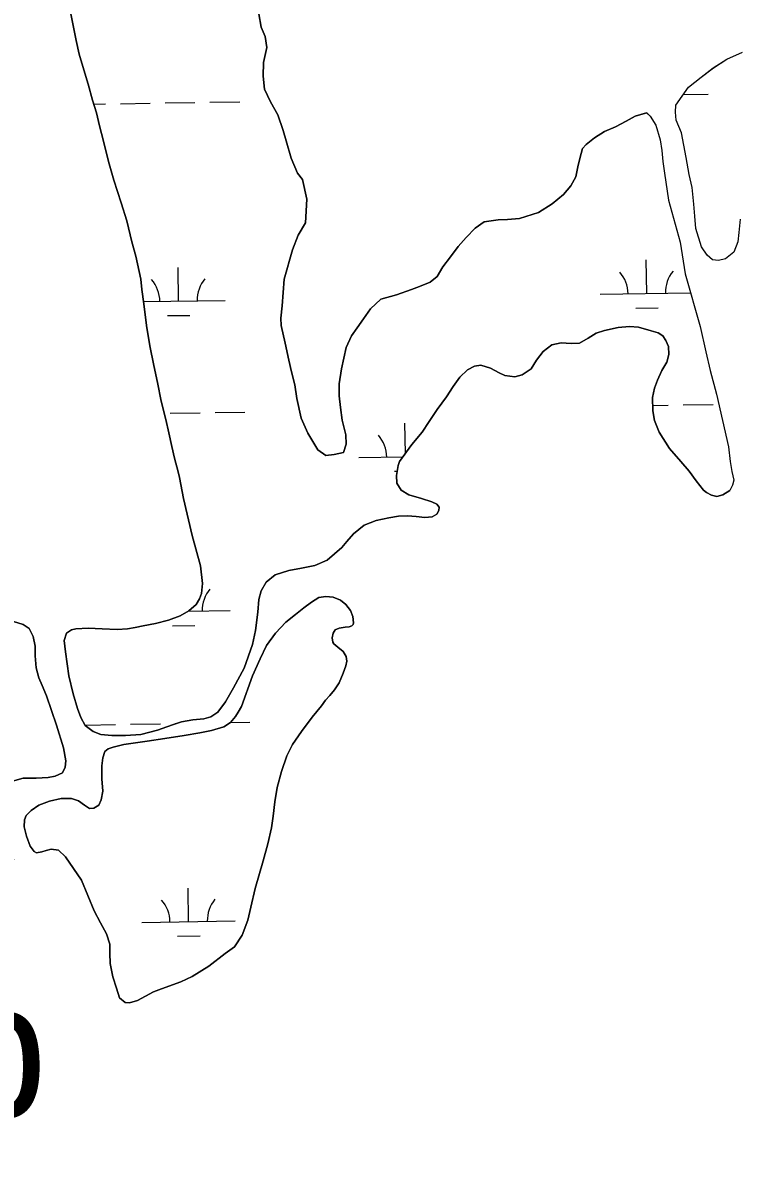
# Model space of a CAD drawing. Extents: x 3855477 to 3893699, y 299188 to 325115.
# Drawn here: x 3872623 to 3873391, y 318148 to 319366 of the extents above; entities that cross this region are included whole.
import ezdxf

# ---------------------------------------------------------------- set-up
doc = ezdxf.new("R2010")
doc.units = 0
for name, color, linetype in [('V-TOPO-GNAM-IDEN', 7, 'Continuous'), ('V-TOPO-SHOR', 7, 'Continuous'), ('V-WETL-SWMP', 7, 'Continuous')]:
    doc.layers.add(name, color=color, linetype=linetype)

msp = doc.modelspace()

# ---------------------------------------------------------------- linework, layer by layer
at = {"layer": 'V-TOPO-SHOR'}
for points in [[(3872674.6, 319376.9), (3872677.5, 319362.6), (3872680.5, 319346.4), (3872683.9, 319331.7), (3872688.9, 319315.1), (3872693.5, 319299.7), (3872698.1, 319282.6), (3872702.3, 319268.8), (3872705.6, 319254.9), (3872709.8, 319238.7), (3872715.3, 319216.9), (3872721.1, 319196.8), (3872729, 319172.6), (3872734.8, 319153.3), (3872740.3, 319130.7), (3872744.5, 319115.3), (3872750, 319090.7), (3872750.9, 319079.6), (3872753.1, 319064.1), (3872756.2, 319041.1), (3872759.7, 319019.3), (3872764, 318998), (3872767.8, 318979.7), (3872771.6, 318959.9), (3872776.7, 318940.1), (3872780, 318925.9), (3872783, 318911.2), (3872786, 318898.6), (3872789.8, 318883.9), (3872791.4, 318878), (3872795.8, 318855.5)], [(3873292.1, 319268.9), (3873279.8, 319265.5), (3873270.1, 319260), (3873258.8, 319253.9), (3873247, 319248.9), (3873236.3, 319242.2), (3873227.2, 319235.1), (3873223.5, 319230.7), (3873220.4, 319219.8), (3873218.3, 319211.1), (3873216.3, 319200.3), (3873211, 319190.5), (3873203, 319181.2), (3873190.7, 319171.3), (3873176.3, 319161.9), (3873155.8, 319155.7), (3873142.8, 319154.4), (3873133.1, 319154.3), (3873118, 319151.9), (3873108.4, 319145.3), (3873098.8, 319135.4), (3873090.2, 319125.6), (3873081.7, 319114.6), (3873073.8, 319103.7), (3873067.4, 319093.4), (3873059.9, 319087.3), (3873048.6, 319082.8), (3873040, 319079.5), (3873023.9, 319073.8), (3873007.2, 319069.3), (3872996, 319058.8), (3872988.6, 319047.9), (3872981.7, 319038.6), (3872975.8, 319029.9), (3872970, 319017.4), (3872965, 318994.6), (3872962.5, 318978.4), (3872962.7, 318965.4), (3872963.9, 318953), (3872965.7, 318939.5), (3872969.7, 318923.8), (3872969.9, 318913.6), (3872967.3, 318904.9), (3872957, 318902.6), (3872948.4, 318901.4), (3872939.6, 318907.7), (3872929.1, 318925.4), (3872921.9, 318941.6), (3872917.3, 318962.6), (3872914.9, 318977.2), (3872911.5, 318991.2), (3872908.6, 319003.6), (3872904.6, 319021.9), (3872900.5, 319040.8), (3872899.9, 319048.9), (3872901.3, 319061.9), (3872903.6, 319090.6), (3872912.4, 319122.1), (3872918.6, 319137.8), (3872926.6, 319150.9), (3872927.9, 319176.3), (3872923.2, 319197.4), (3872917.7, 319204.3), (3872911, 319220.5), (3872905.9, 319238.8), (3872902.5, 319250.1), (3872896.9, 319266.8), (3872889.1, 319280.7), (3872882.4, 319294.2), (3872881.2, 319308.2), (3872881.5, 319322.8), (3872885.1, 319339.1), (3872883.3, 319350.9), (3872878.8, 319360.6), (3872876.5, 319375.2)], [(3873392.3, 319154.9), (3873390.8, 319140.8), (3873389.9, 319130.5), (3873385.7, 319119.6), (3873376.6, 319112.5), (3873369.1, 319110.7), (3873362.6, 319111.2), (3873357.1, 319116.5), (3873351, 319125.1), (3873344.8, 319145), (3873343.6, 319158), (3873342.8, 319170.9), (3873341, 319188.8), (3873337.5, 319202.8), (3873334.6, 319221.1), (3873329.4, 319247.6), (3873323.8, 319261), (3873323.1, 319269.6), (3873323.5, 319277.2), (3873336.8, 319296.3), (3873350.7, 319307.3), (3873363.6, 319317.2), (3873378, 319326.6), (3873394.7, 319333.9)], [(3873292.1, 319268.9), (3873296, 319265.2), (3873302.1, 319255.6), (3873306.6, 319240), (3873308.4, 319228.6), (3873309.6, 319216.8), (3873311.4, 319204.3), (3873315.6, 319175.3), (3873328.1, 319130.4), (3873333.4, 319096.2), (3873349.3, 319039.7), (3873355.7, 319012.8), (3873360.3, 318992.6), (3873367.1, 318967.3), (3873379.8, 318910.7), (3873381.6, 318895.1), (3873383.4, 318884.3), (3873385.6, 318875.1), (3873384.1, 318869.7), (3873381.3, 318864.1)], [(3873027.3, 318895.2), (3873040.5, 318913.2), (3873051.4, 318926.4), (3873059.1, 318937.9), (3873067.7, 318950.7), (3873077.7, 318964.6), (3873084.7, 318975.4), (3873091.7, 318985.4), (3873099.9, 318993.4), (3873107.7, 318997.4), (3873114.4, 318998.3), (3873124.7, 318995.3), (3873133.9, 318990.3), (3873140.2, 318987.2), (3873150.9, 318985.8), (3873158.8, 318987.9), (3873168.2, 318994.3), (3873174, 319003.9), (3873181, 319013.1), (3873190.4, 319020.3), (3873200.6, 319022.4), (3873211.3, 319021.8), (3873220, 319021.9), (3873229.4, 319027.2), (3873238, 319032.8), (3873247, 319035.7), (3873261.6, 319038.7), (3873273.8, 319040), (3873283.3, 319039), (3873296.8, 319035.2), (3873304.4, 319032.9), (3873309.5, 319029.8), (3873312.8, 319024.8), (3873315.6, 319018.5), (3873315.7, 319009.8), (3873313.9, 319001.5), (3873308.5, 318992.7), (3873303.9, 318982.4), (3873300.4, 318973.6), (3873298.2, 318963.7), (3873298.8, 318949.5), (3873300.5, 318938.9), (3873305.4, 318926.7), (3873316.7, 318909.1), (3873328.8, 318895), (3873337.6, 318884.8), (3873345.3, 318874.3), (3873352.9, 318864.5), (3873356.1, 318861.8), (3873361.7, 318859.1), (3873367.2, 318857.6), (3873373.9, 318859.3), (3873381.3, 318864.1)], [(3872949.7, 318789.5), (3872965.3, 318803.1), (3872970.7, 318809.2), (3872977.8, 318817.5), (3872989.4, 318826.8), (3873002.1, 318831.8), (3873015.6, 318834.9), (3873026, 318836.5), (3873035.6, 318837), (3873045.2, 318836), (3873054.3, 318835), (3873062.1, 318835.9), (3873067.1, 318838.6), (3873069.5, 318842.5), (3873069.7, 318846.3), (3873067.1, 318849.3), (3873061.7, 318851.8), (3873050.6, 318855.3), (3873037.1, 318859.3), (3873029, 318864.4), (3873024.2, 318872), (3873023.9, 318880.2), (3873025.9, 318890.8), (3873027.3, 318895.2)], [(3872795.8, 318855.5), (3872804.9, 318815.9), (3872813.8, 318783.2), (3872816, 318764.5), (3872814.8, 318753.5), (3872812.9, 318747.9), (3872809.4, 318741.8), (3872801.3, 318735.2), (3872792, 318729.5), (3872779.7, 318725.1), (3872765.6, 318721.6), (3872752.3, 318719), (3872743.7, 318717.3), (3872735.5, 318715.9), (3872724.7, 318715), (3872708.4, 318715.8), (3872693.5, 318716.4), (3872680.2, 318715.7), (3872675.6, 318714.5)], [(3872630.1, 318716), (3872623.9, 318720.5), (3872613.3, 318723.5), (3872603.4, 318726.1), (3872593.9, 318732.8), (3872589.1, 318740.2), (3872586.3, 318749.9), (3872581.6, 318771), (3872579.4, 318794.1), (3872577.1, 318814.2), (3872573.3, 318831.2), (3872571.1, 318846.9)], [(3872675.6, 318714.5), (3872670.2, 318711.1), (3872667.9, 318703.1), (3872669.2, 318691.2), (3872672.8, 318665.2), (3872677.3, 318646.1), (3872682, 318630.2), (3872685.8, 318620.5), (3872690.4, 318612.2), (3872698.8, 318605.6), (3872707.1, 318602.4), (3872719, 318601.5), (3872733.4, 318601.5), (3872750.1, 318602.4), (3872767.8, 318607), (3872777.7, 318610.7), (3872785.1, 318613.3), (3872793.4, 318616.1), (3872805.8, 318618), (3872817.4, 318619.3), (3872824.8, 318621.4), (3872832.6, 318626.5), (3872840.7, 318637.5), (3872849.3, 318652.5), (3872860.7, 318673.4), (3872869.7, 318698.8), (3872872.7, 318713.8), (3872875.3, 318733.7), (3872876.3, 318747.3), (3872878.9, 318756.6), (3872884.2, 318765.9), (3872894.1, 318773.7), (3872908.6, 318778.2), (3872922.1, 318780.9), (3872936.6, 318783.8), (3872949.7, 318789.5)], [(3872956.2, 318749.5), (3872948.4, 318750.3), (3872940.6, 318749.3), (3872933, 318744.3), (3872924.5, 318738.1), (3872915.8, 318731), (3872905.4, 318722.7), (3872894.2, 318711), (3872884.6, 318697.8), (3872877.8, 318683.5), (3872869.7, 318665.5), (3872857.7, 318632.4), (3872854.4, 318626.3), (3872851.4, 318621.6), (3872846.2, 318615.4), (3872839, 318610.5), (3872825.6, 318606.6), (3872813.1, 318604.2), (3872796.3, 318601.5), (3872775.5, 318598.1), (3872756.9, 318595.2), (3872731.8, 318591.7), (3872720.2, 318588.9), (3872714.8, 318587), (3872711.4, 318584.2), (3872709.2, 318577.6), (3872708, 318568.7), (3872708.1, 318555), (3872709.1, 318541.6), (3872707.6, 318532.3), (3872704.9, 318526.7), (3872699.7, 318523.4), (3872694.8, 318523.2), (3872689.7, 318526.6), (3872683.3, 318531.2), (3872675.7, 318533.8), (3872664.4, 318533.7), (3872651.9, 318531), (3872640.5, 318526.6), (3872632.3, 318521.1), (3872626.9, 318515.7), (3872625.2, 318511), (3872625, 318503.5), (3872627.3, 318493.3), (3872631.5, 318482.7), (3872635.5, 318476.9)], [(3872943.6, 318633.3), (3872947.9, 318639.3), (3872952.5, 318644.3), (3872957.6, 318650.4), (3872962.5, 318658), (3872966.8, 318668.3), (3872969.7, 318676.1), (3872970.7, 318681.1), (3872970, 318686.2), (3872966.7, 318691.5), (3872961.1, 318696.2), (3872956.9, 318699.5), (3872955.6, 318701.6), (3872954.9, 318705.9), (3872956, 318711), (3872958.3, 318714.5), (3872962.4, 318716.4), (3872968.8, 318717.4), (3872973.1, 318717.9), (3872976.1, 318718.8), (3872977.4, 318720.2), (3872977.9, 318722.1), (3872977.3, 318728.9), (3872974.8, 318735.4), (3872969.7, 318741.8), (3872964.1, 318746.5), (3872956.2, 318749.5)], [(3872614, 318467.9), (3872605.3, 318504.8), (3872604.2, 318520.5), (3872603.9, 318533.5), (3872604.7, 318541.2), (3872606.9, 318547.9), (3872612.3, 318552.3), (3872623.7, 318555.5), (3872637.6, 318555.8), (3872650.8, 318556.3), (3872658.1, 318557.7), (3872666.1, 318561.5), (3872668.9, 318567.5), (3872669.5, 318574.3), (3872667, 318588), (3872659.5, 318612.5), (3872648.9, 318644), (3872644.1, 318654.8), (3872640.7, 318663.2), (3872637.9, 318674), (3872636.6, 318686.6), (3872636.6, 318697.1), (3872634.5, 318707.5), (3872630.1, 318716)], [(3872867.8, 318417.5), (3872872.6, 318437.2), (3872881.2, 318466.9), (3872886.2, 318485.2), (3872890.1, 318502.3), (3872891.9, 318514.9), (3872893.6, 318530.1), (3872896.2, 318545.7), (3872900.6, 318562.9), (3872906.4, 318579.6), (3872912.5, 318591.6), (3872922.1, 318605.6), (3872933.6, 318621.1), (3872943.6, 318633.3)], [(3872635.5, 318476.9), (3872638.2, 318475.7), (3872643.9, 318476.7), (3872648.6, 318478.2), (3872654, 318479.6), (3872661.8, 318478.4), (3872669.2, 318471.2), (3872686.3, 318446.4), (3872700.1, 318413.4), (3872706.7, 318400.5), (3872713.3, 318388.8), (3872716.8, 318377.8), (3872716.6, 318368.1), (3872717, 318356.8), (3872719.8, 318342.5), (3872723.8, 318330.6), (3872727.1, 318320.3), (3872733, 318315), (3872737.9, 318314.8), (3872746.3, 318317.2), (3872763.7, 318326.7), (3872772.1, 318329.6), (3872792.9, 318337.4), (3872804.8, 318343), (3872823, 318354), (3872840.5, 318367.5), (3872850.2, 318374.9), (3872858.5, 318387.2), (3872864.5, 318403.3), (3872867.8, 318417.5)]]:
    msp.add_lwpolyline(points, dxfattribs=at)
at = {"layer": 'V-WETL-SWMP'}
for p, q in [((3873331.4, 319288.5), (3873357.9, 319289)), ((3872699.4, 319278.2), (3872712.1, 319278.4)), ((3872728.1, 319278.7), (3872760.1, 319279.2)), ((3872776.1, 319279.5), (3872808, 319280)), ((3872824, 319280.3), (3872856, 319280.8)), ((3873084.6, 319118.3), (3873084.6, 319118.3)), ((3873292.2, 319075.3), (3873291.6, 319111.2)), ((3872790.4, 319067.1), (3872789.8, 319103.1)), ((3872752.8, 319066.5), (3872840.4, 319067.9)), ((3873242.2, 319074.4), (3873339.1, 319076)), ((3873280.5, 319059.6), (3873304.4, 319060)), ((3872778.6, 319051.5), (3872802.6, 319051.8)), ((3872781.5, 318946.8), (3872813.5, 318947.4)), ((3872829.5, 318947.6), (3872861.5, 318948.1)), ((3873298.5, 318955.3), (3873315.3, 318955.5)), ((3873331.3, 318955.8), (3873363.3, 318956.3)), ((3873033.5, 318903.6), (3873033, 318936.2)), ((3872983.6, 318899.4), (3873031, 318900.2)), ((3873021.8, 318884.6), (3873024.7, 318884.6)), ((3872800.2, 318734.5), (3872845.8, 318735.3)), ((3872784, 318718.8), (3872808, 318719.2)), ((3872690.9, 318612.6), (3872722.9, 318613.2)), ((3872738.9, 318613.4), (3872770.9, 318614)), ((3872786.9, 318614.2), (3872788, 318614.2)), ((3872845.9, 318615.2), (3872866.9, 318615.5)), ((3872801.2, 318401.8), (3872800.6, 318437.8)), ((3872751.2, 318401), (3872851.2, 318402.6)), ((3872789.4, 318386.2), (3872813.4, 318386.6))]:
    msp.add_line(p, q, dxfattribs=at)
for points in [[(3872878.9, 318756.6), (3872876.3, 318747.3), (3872875.3, 318733.7), (3872872.7, 318713.8), (3872869.7, 318698.8), (3872860.7, 318673.4), (3872849.3, 318652.5), (3872840.7, 318637.5), (3872832.6, 318626.5), (3872824.8, 318621.4), (3872817.4, 318619.3), (3872805.8, 318618), (3872793.4, 318616.1), (3872785.1, 318613.3), (3872777.7, 318610.7), (3872767.8, 318607), (3872750.1, 318602.4), (3872733.4, 318601.5), (3872719, 318601.5), (3872707.1, 318602.4), (3872698.8, 318605.6), (3872690.4, 318612.2), (3872685.8, 318620.5), (3872682, 318630.2), (3872677.3, 318646.1), (3872672.8, 318665.2), (3872669.2, 318691.2), (3872667.9, 318703.1), (3872670.2, 318711.1), (3872675.6, 318714.5), (3872680.2, 318715.7), (3872693.5, 318716.4), (3872708.4, 318715.8), (3872724.7, 318715), (3872735.5, 318715.8), (3872743.7, 318717.3), (3872752.3, 318719), (3872765.6, 318721.6), (3872779.7, 318725.1), (3872792, 318729.5), (3872801.3, 318735.2), (3872809.4, 318741.8), (3872812.9, 318747.9), (3872814.8, 318753.5), (3872816, 318764.5), (3872813.8, 318783.2), (3872804.9, 318815.9), (3872795.8, 318855.5), (3872791.4, 318878), (3872789.8, 318883.9), (3872786, 318898.6), (3872783, 318911.2), (3872780, 318925.9), (3872776.7, 318940.1), (3872771.6, 318959.9), (3872767.8, 318979.7), (3872764, 318998), (3872759.7, 319019.3), (3872756.2, 319041.1), (3872753.1, 319064.1), (3872750.9, 319079.6), (3872750, 319090.7), (3872744.5, 319115.3), (3872740.3, 319130.7), (3872734.8, 319153.3), (3872729, 319172.6), (3872721.1, 319196.8), (3872715.3, 319216.9), (3872709.8, 319238.7), (3872705.6, 319254.9), (3872702.3, 319268.8), (3872698.1, 319282.6), (3872693.5, 319299.7), (3872688.9, 319315.1), (3872683.9, 319331.7), (3872680.5, 319346.4), (3872677.5, 319362.6), (3872674.6, 319376.9)], [(3872876.5, 319375.2), (3872878.8, 319360.6), (3872883.3, 319350.9), (3872885.1, 319339.1), (3872881.5, 319322.8), (3872881.2, 319308.2), (3872882.4, 319294.2), (3872889.1, 319280.7), (3872896.9, 319266.8), (3872902.5, 319250.1), (3872905.9, 319238.8), (3872911, 319220.5), (3872917.7, 319204.3), (3872923.2, 319197.4), (3872927.9, 319176.3), (3872926.6, 319150.9), (3872918.6, 319137.8), (3872912.4, 319122.1), (3872903.6, 319090.6), (3872901.3, 319061.9), (3872899.9, 319048.9), (3872900.5, 319040.8), (3872904.6, 319021.9), (3872908.6, 319003.6), (3872911.5, 318991.2), (3872914.9, 318977.2), (3872917.3, 318962.6), (3872921.9, 318941.6), (3872929.1, 318925.4), (3872939.6, 318907.7), (3872948.4, 318901.4), (3872957, 318902.6), (3872967.3, 318904.9), (3872969.9, 318913.6), (3872969.7, 318923.8), (3872965.7, 318939.5), (3872963.9, 318953), (3872962.7, 318965.4), (3872962.5, 318978.4), (3872965, 318994.6), (3872970.1, 319017.4), (3872975.8, 319029.9), (3872981.7, 319038.6), (3872988.6, 319047.9), (3872996, 319058.8), (3873007.2, 319069.3), (3873023.9, 319073.8), (3873040, 319079.5), (3873048.6, 319082.8), (3873059.9, 319087.3), (3873067.4, 319093.4), (3873073.8, 319103.7), (3873081.7, 319114.6), (3873090.2, 319125.6), (3873098.8, 319135.4), (3873108.4, 319145.3), (3873118, 319151.9), (3873133.1, 319154.3), (3873142.8, 319154.4), (3873155.8, 319155.7), (3873176.3, 319161.9), (3873190.7, 319171.3), (3873203, 319181.2), (3873211, 319190.5), (3873216.3, 319200.3), (3873218.3, 319211.1), (3873220.4, 319219.8), (3873223.5, 319230.7), (3873227.2, 319235.1), (3873236.3, 319242.2), (3873247, 319248.9), (3873258.8, 319253.9), (3873270.1, 319260), (3873279.8, 319265.5), (3873292.2, 319268.9)], [(3873392.3, 319154.9), (3873390.8, 319140.8), (3873389.9, 319130.5), (3873385.7, 319119.6), (3873376.6, 319112.5), (3873369.1, 319110.7), (3873362.6, 319111.2), (3873357.1, 319116.5), (3873351, 319125.1), (3873344.8, 319145), (3873343.6, 319158), (3873342.8, 319170.9), (3873341, 319188.8), (3873337.5, 319202.8), (3873334.6, 319221.1), (3873329.4, 319247.6), (3873323.8, 319261), (3873323.1, 319269.6), (3873323.5, 319277.2), (3873336.8, 319296.3), (3873350.7, 319307.3), (3873363.5, 319317.2), (3873378, 319326.6), (3873394.7, 319333.9)], [(3873292.2, 319268.9), (3873296, 319265.2), (3873302.1, 319255.6), (3873306.6, 319240), (3873308.4, 319228.6), (3873309.6, 319216.8), (3873311.4, 319204.3), (3873315.6, 319175.3), (3873328.1, 319130.4), (3873333.4, 319096.2), (3873349.3, 319039.7), (3873355.7, 319012.8), (3873360.3, 318992.6), (3873367.1, 318967.3), (3873379.8, 318910.7), (3873381.6, 318895.1), (3873383.4, 318884.3), (3873385.6, 318875.1), (3873384.1, 318869.7), (3873381.3, 318864.1), (3873373.9, 318859.3), (3873367.2, 318857.6), (3873361.7, 318859.1), (3873356.1, 318861.8), (3873352.9, 318864.5), (3873345.3, 318874.3), (3873337.6, 318884.8), (3873328.8, 318895), (3873316.7, 318909.1), (3873305.4, 318926.7), (3873300.5, 318938.9), (3873298.8, 318949.5), (3873298.2, 318963.7), (3873300.4, 318973.6), (3873303.9, 318982.4), (3873308.5, 318992.7), (3873313.9, 319001.5), (3873315.7, 319009.8), (3873315.6, 319018.5), (3873312.8, 319024.8), (3873309.5, 319029.8), (3873304.4, 319032.9), (3873296.8, 319035.2), (3873283.3, 319039), (3873273.8, 319040), (3873261.6, 319038.7), (3873247, 319035.7), (3873238, 319032.8), (3873229.4, 319027.2), (3873220, 319021.9), (3873211.3, 319021.8), (3873200.6, 319022.4), (3873190.4, 319020.3), (3873181, 319013.1), (3873174, 319003.9), (3873168.2, 318994.3), (3873158.8, 318987.9), (3873150.9, 318985.8), (3873140.2, 318987.2), (3873133.9, 318990.3), (3873124.7, 318995.3), (3873114.4, 318998.3), (3873107.7, 318997.4), (3873099.9, 318993.4), (3873091.7, 318985.4), (3873084.7, 318975.4), (3873077.7, 318964.6), (3873067.7, 318950.7), (3873059.1, 318937.9), (3873051.4, 318926.4), (3873040.5, 318913.2), (3873027.3, 318895.2), (3873025.9, 318890.8), (3873023.9, 318880.2), (3873024.2, 318872), (3873029, 318864.4), (3873037.1, 318859.3), (3873050.6, 318855.3), (3873061.7, 318851.8), (3873067.1, 318849.3), (3873069.7, 318846.3), (3873069.5, 318842.5), (3873067.1, 318838.6), (3873062.1, 318835.9), (3873054.3, 318835), (3873045.2, 318836), (3873035.6, 318837), (3873026, 318836.5), (3873015.6, 318834.9), (3873002.1, 318831.8), (3872989.4, 318826.8), (3872977.8, 318817.5), (3872970.7, 318809.2), (3872965.3, 318803.1), (3872949.7, 318789.5), (3872936.6, 318783.8), (3872922.1, 318780.9), (3872908.6, 318778.2), (3872894.1, 318773.7), (3872884.2, 318765.9), (3872878.9, 318756.6)], [(3872635.5, 318476.9), (3872631.5, 318482.7), (3872627.3, 318493.3), (3872625, 318503.5), (3872625.2, 318511), (3872626.9, 318515.7), (3872632.3, 318521.1), (3872640.5, 318526.6), (3872651.9, 318531), (3872664.4, 318533.7), (3872675.7, 318533.8), (3872683.3, 318531.2), (3872689.7, 318526.6), (3872694.8, 318523.2), (3872699.7, 318523.4), (3872704.9, 318526.7), (3872707.6, 318532.3), (3872709.1, 318541.6), (3872708.1, 318555), (3872708, 318568.7), (3872709.2, 318577.6), (3872711.4, 318584.2), (3872714.8, 318587), (3872720.2, 318588.9), (3872731.8, 318591.7), (3872756.9, 318595.2), (3872775.5, 318598.1), (3872796.3, 318601.5), (3872813.1, 318604.2), (3872825.6, 318606.6), (3872839, 318610.5), (3872846.2, 318615.4), (3872851.4, 318621.6), (3872854.4, 318626.3), (3872857.7, 318632.4), (3872869.7, 318665.5), (3872877.8, 318683.5), (3872884.6, 318697.8), (3872894.2, 318711), (3872905.4, 318722.7), (3872915.8, 318731), (3872924.5, 318738.1), (3872933, 318744.3), (3872940.6, 318749.3), (3872948.4, 318750.3), (3872956.2, 318749.5), (3872964.1, 318746.5), (3872969.7, 318741.8), (3872974.8, 318735.4), (3872977.3, 318728.9), (3872977.9, 318722.1), (3872977.4, 318720.2), (3872976.2, 318718.8), (3872973.1, 318717.9), (3872968.8, 318717.4), (3872962.4, 318716.4), (3872958.3, 318714.5), (3872956, 318711), (3872954.9, 318705.9), (3872955.6, 318701.6), (3872956.9, 318699.5), (3872961.1, 318696.2), (3872966.7, 318691.5), (3872970, 318686.2), (3872970.7, 318681.1), (3872969.7, 318676.1), (3872966.8, 318668.3), (3872962.5, 318658), (3872957.6, 318650.4), (3872952.5, 318644.3), (3872947.9, 318639.3), (3872943.6, 318633.3), (3872933.6, 318621.1), (3872922.1, 318605.6), (3872912.5, 318591.6), (3872906.4, 318579.6), (3872900.6, 318562.9), (3872896.2, 318545.7), (3872893.6, 318530.1), (3872891.9, 318514.9), (3872890.1, 318502.3), (3872886.2, 318485.2), (3872881.2, 318466.9), (3872872.6, 318437.2), (3872867.8, 318417.5), (3872864.5, 318403.3), (3872858.5, 318387.2), (3872850.2, 318374.9), (3872840.5, 318367.5), (3872823, 318354), (3872804.8, 318343), (3872792.9, 318337.4), (3872772.1, 318329.6), (3872763.7, 318326.7), (3872746.3, 318317.2), (3872737.9, 318314.8), (3872733, 318315), (3872727.1, 318320.3), (3872723.8, 318330.6), (3872719.8, 318342.5), (3872717, 318356.8)], [(3872613.3, 318723.5), (3872623.9, 318720.5), (3872630.1, 318716), (3872634.5, 318707.5), (3872636.6, 318697.1), (3872636.6, 318686.6), (3872637.9, 318674), (3872640.7, 318663.2), (3872644.1, 318654.8), (3872648.9, 318644), (3872659.5, 318612.5), (3872667, 318588), (3872669.5, 318574.3), (3872668.9, 318567.5), (3872666.1, 318561.5), (3872658.1, 318557.7), (3872650.8, 318556.3), (3872637.6, 318555.8), (3872623.7, 318555.5), (3872612.3, 318552.3)], [(3872717, 318356.8), (3872716.6, 318368.1), (3872716.8, 318377.8), (3872713.3, 318388.8), (3872706.7, 318400.5), (3872700.1, 318413.4), (3872686.3, 318446.4), (3872669.2, 318471.2), (3872661.8, 318478.4), (3872654, 318479.6), (3872648.6, 318478.2), (3872643.9, 318476.7), (3872638.2, 318475.7), (3872635.5, 318476.9)]]:
    msp.add_lwpolyline(points, dxfattribs=at)
for centre, start, end in [((3873237, 319074.8), 0.1615, 41.7052), ((3873347.4, 319076.6), 140.1615, 181.7052), ((3872735.1, 319066.7), 0.1615, 41.7052), ((3872845.6, 319068.5), 140.1615, 181.7052), ((3872978.3, 318899.8), 0.1615, 41.7052), ((3872851, 318735.8), 140.1615, 181.7052), ((3872746, 318401.4), 0.1615, 41.7052), ((3872856.4, 318403.2), 140.1615, 181.7052)]:
    msp.add_arc(centre, 35.2, start, end, dxfattribs=at)

# ---------------------------------------------------------------- texts
at = {"layer": 'V-TOPO-GNAM-IDEN'}
msp.add_text('St. Philip', height=145, rotation=0.7186, dxfattribs=at).set_placement((3871885.2, 318183.4))

doc.saveas('drawing.dxf')
